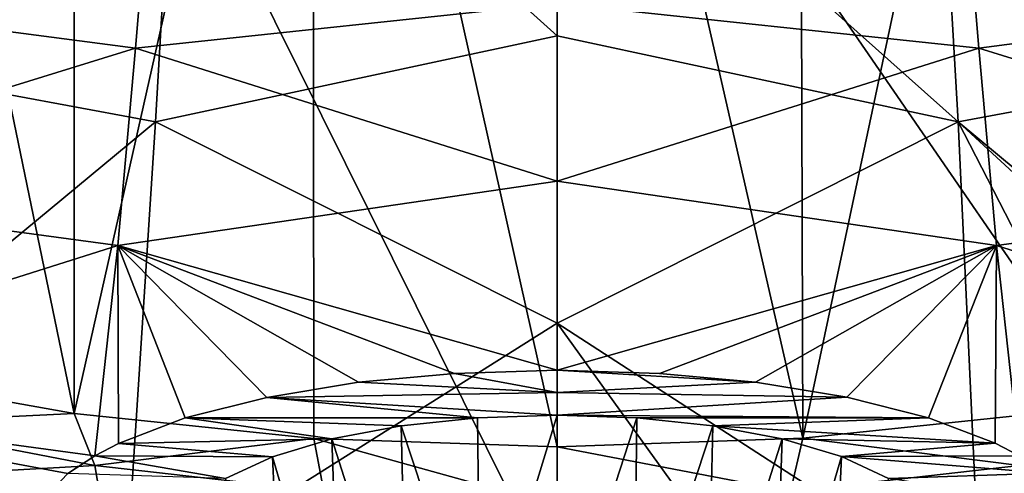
# Model space of a CAD drawing. Header units: metres. Extents: x -106 to 264, y -111 to 81.
# Tile 377 of 549: x 197.88 to 201.76, y 15.35 to 17.15. Entities that reach past the tile are written whole.
import ezdxf

# ---------------------------------------------------------------- set-up
doc = ezdxf.new("R2010")
doc.units = ezdxf.units.M
doc.layers.add('solid_20422013', color=7, linetype='CONTINUOUS')

msp = doc.modelspace()

# ---------------------------------------------------------------- linework, layer by layer
at = {"layer": 'solid_20422013'}
for points in [[(197.186783, 19.985775, 147.124191), (197.179504, 15.752847, 145.728409), (198.094421, 15.589259, 146.026672)], [(198.09256, 19.855846, 147.429535), (197.186783, 19.985775, 147.124191), (198.094421, 15.589259, 146.026672)], [(199.036346, 19.777086, 147.615509), (198.09256, 19.855846, 147.429535), (198.094421, 15.589259, 146.026672)], [(201.894791, 19.854414, 147.432877), (200.955826, 19.77659, 147.616501), (200.969025, 15.492273, 146.205276)], [(201.894791, 19.854414, 147.432877), (200.969025, 15.492273, 146.205276), (201.922302, 15.592272, 146.022583)], [(199.036346, 19.777086, 147.615509), (198.094421, 15.589259, 146.026672), (199.040359, 15.491342, 146.20636)], [(199.036346, 19.777086, 147.615509), (199.040359, 15.491342, 146.20636), (200, 15.457694, 146.265884)], [(200, 19.749134, 147.67749), (199.036346, 19.777086, 147.615509), (200, 15.457694, 146.265884)], [(200.955826, 19.77659, 147.616501), (200, 19.749134, 147.67749), (200.969025, 15.492273, 146.205276)], [(200, 19.749134, 147.67749), (200, 15.457694, 146.265884), (200.969025, 15.492273, 146.205276)], [(198.050308, 18.825361, 229.589203), (196.114334, 18.908306, 229.35881), (197.341156, 14.932157, 236.316895)], [(198.050308, 18.825361, 229.589203), (197.341156, 14.932157, 236.316895), (200, 14.893403, 236.424545)], [(198.050308, 18.825361, 229.589203), (200, 14.893403, 236.424545), (200, 18.797649, 229.666183)], [(202.657104, 14.930746, 236.31926), (201.948624, 18.824211, 229.591354), (200, 18.797649, 229.666183)], [(202.657104, 14.930746, 236.31926), (200, 18.797649, 229.666183), (200, 14.893403, 236.424545)], [(196.883118, 17.026667, 139.554306), (197.069611, 18.608656, 135.243607), (198.512085, 18.423794, 135.424942)], [(202.926193, 18.608103, 135.24382), (203.112366, 17.026291, 139.554031), (201.485748, 18.423576, 135.425232)], [(196.883118, 17.026667, 139.554306), (198.512085, 18.423794, 135.424942), (198.415222, 16.741348, 139.967499)], [(198.415222, 16.741348, 139.967499), (198.512085, 18.423794, 135.424942), (200, 17.081877, 138.985504)], [(198.512085, 18.423794, 135.424942), (200, 18.155315, 136.073486), (200, 17.081877, 138.985504)], [(201.485748, 18.423576, 135.425232), (201.582458, 16.74132, 139.967255), (200, 18.155315, 136.073486)], [(203.112366, 17.026291, 139.554031), (201.582458, 16.74132, 139.967255), (201.485748, 18.423576, 135.425232)], [(201.582458, 16.74132, 139.967255), (200, 17.081877, 138.985504), (200, 18.155315, 136.073486)], [(196.697235, 17.249403, 156.753708), (198.396194, 17.75915, 154.93898), (198.335831, 17.033199, 157.200363)], [(198.335831, 17.033199, 157.200363), (198.396194, 17.75915, 154.93898), (200, 17.209082, 156.593384)], [(201.664337, 17.033104, 157.200653), (200, 17.209082, 156.593384), (201.603973, 17.759064, 154.93927)], [(201.664337, 17.033104, 157.200653), (201.603973, 17.759064, 154.93927), (203.303162, 17.249132, 156.754593)], [(196.697235, 17.249403, 156.753708), (198.335831, 17.033199, 157.200363), (196.561935, 16.4834, 159.024445)], [(201.664337, 17.033104, 157.200653), (203.303162, 17.249132, 156.754593), (203.438461, 16.483139, 159.025253)], [(198.335831, 17.033199, 157.200363), (200, 17.209082, 156.593384), (200, 16.50762, 158.693024)], [(201.664337, 17.033104, 157.200653), (200, 16.50762, 158.693024), (200, 17.209082, 156.593384)], [(198.415222, 16.741348, 139.967499), (200, 17.081877, 138.985504), (200, 15.946752, 141.829239)], [(201.582458, 16.74132, 139.967255), (200, 15.946752, 141.829239), (200, 17.081877, 138.985504)], [(196.561935, 16.4834, 159.024445), (198.335831, 17.033199, 157.200363), (198.266998, 16.254005, 159.49086)], [(196.651047, 15.278473, 143.784393), (196.883118, 17.026667, 139.554306), (198.415222, 16.741348, 139.967499)], [(198.266998, 16.254005, 159.49086), (198.335831, 17.033199, 157.200363), (200, 16.50762, 158.693024)], [(201.733185, 16.253901, 159.491165), (200, 16.50762, 158.693024), (201.664337, 17.033104, 157.200653)], [(203.112366, 17.026291, 139.554031), (203.34407, 15.278096, 143.784149), (201.582458, 16.74132, 139.967255)], [(201.733185, 16.253901, 159.491165), (201.664337, 17.033104, 157.200653), (203.438461, 16.483139, 159.025253)], [(196.651047, 15.278473, 143.784393), (198.415222, 16.741348, 139.967499), (198.29425, 14.870348, 144.430344)], [(198.29425, 14.870348, 144.430344), (198.415222, 16.741348, 139.967499), (200, 15.946752, 141.829239)], [(201.582458, 16.74132, 139.967255), (201.668716, 14.864829, 144.438721), (200, 15.946752, 141.829239)], [(202.466171, 15.021983, 144.192352), (201.668716, 14.864829, 144.438721), (201.582458, 16.74132, 139.967255)], [(203.215775, 15.234417, 143.854523), (202.466171, 15.021983, 144.192352), (201.582458, 16.74132, 139.967255)], [(203.34407, 15.278096, 143.784149), (203.215775, 15.234417, 143.854523), (201.582458, 16.74132, 139.967255)], [(196.561935, 16.4834, 159.024445), (198.266998, 16.254005, 159.49086), (196.404373, 15.664106, 161.327728)], [(198.266998, 16.254005, 159.49086), (200, 16.50762, 158.693024), (200, 15.760592, 160.820145)], [(201.733185, 16.253901, 159.491165), (200, 15.760592, 160.820145), (200, 16.50762, 158.693024)], [(201.733185, 16.253901, 159.491165), (203.438461, 16.483139, 159.025253), (203.596054, 15.663859, 161.328445)], [(196.404373, 15.664106, 161.327728), (198.266998, 16.254005, 159.49086), (198.175934, 15.422569, 161.811005)], [(198.269363, 15.471032, 161.673218), (198.175934, 15.422569, 161.811005), (198.266998, 16.254005, 159.49086)], [(199.595016, 15.748366, 160.857315), (198.266998, 16.254005, 159.49086), (200, 15.760592, 160.820145)], [(198.532135, 15.572327, 161.380951), (198.269363, 15.471032, 161.673218), (198.266998, 16.254005, 159.49086)], [(198.854462, 15.653549, 161.141785), (198.532135, 15.572327, 161.380951), (198.266998, 16.254005, 159.49086)], [(199.216339, 15.713445, 160.962891), (198.854462, 15.653549, 161.141785), (198.266998, 16.254005, 159.49086)], [(199.595016, 15.748366, 160.857315), (199.216339, 15.713445, 160.962891), (198.266998, 16.254005, 159.49086)], [(200.404388, 15.748373, 160.857285), (200, 15.760592, 160.820145), (201.733185, 16.253901, 159.491165)], [(200.782425, 15.713593, 160.962433), (200.404388, 15.748373, 160.857285), (201.733185, 16.253901, 159.491165)], [(201.143417, 15.654042, 161.140335), (200.782425, 15.713593, 160.962433), (201.733185, 16.253901, 159.491165)], [(201.465164, 15.573175, 161.378479), (201.143417, 15.654042, 161.140335), (201.733185, 16.253901, 159.491165)], [(201.728378, 15.472178, 161.669952), (201.465164, 15.573175, 161.378479), (201.733185, 16.253901, 159.491165)], [(201.728378, 15.472178, 161.669952), (201.733185, 16.253901, 159.491165), (201.824341, 15.422541, 161.811096)], [(201.824341, 15.422541, 161.811096), (201.733185, 16.253901, 159.491165), (203.596054, 15.663859, 161.328445)], [(198.29425, 14.870348, 144.430344), (200, 15.946752, 141.829239), (200, 14.737147, 144.636444)], [(200.847443, 14.769706, 144.586182), (200, 14.737147, 144.636444), (200, 15.946752, 141.829239)], [(201.668716, 14.864829, 144.438721), (200.847443, 14.769706, 144.586182), (200, 15.946752, 141.829239)], [(197.307877, 15.5513, 145.703857), (198.094421, 15.589259, 146.026672), (197.179504, 15.752847, 145.728409)], [(200, 15.672306, 161.065109), (199.216339, 15.713445, 160.962891), (199.595016, 15.748366, 160.857315)], [(200, 15.672306, 161.065109), (199.595016, 15.748366, 160.857315), (200, 15.760592, 160.820145)], [(200.782425, 15.713593, 160.962433), (200, 15.760592, 160.820145), (200.404388, 15.748373, 160.857285)], [(200, 15.672306, 161.065109), (200, 15.760592, 160.820145), (200.782425, 15.713593, 160.962433)], [(200, 15.672306, 161.065109), (198.854462, 15.653549, 161.141785), (199.216339, 15.713445, 160.962891)], [(200, 15.672306, 161.065109), (200.782425, 15.713593, 160.962433), (201.143417, 15.654042, 161.140335)], [(198.102005, 14.736534, 163.645691), (196.218933, 14.790946, 163.667725), (196.404373, 15.664106, 161.327728)], [(198.069504, 15.352887, 162.006927), (196.404373, 15.664106, 161.327728), (198.175934, 15.422569, 161.811005)], [(198.040802, 14.787066, 163.516724), (198.102005, 14.736534, 163.645691), (196.404373, 15.664106, 161.327728)], [(197.927475, 14.931723, 163.142654), (198.040802, 14.787066, 163.516724), (196.404373, 15.664106, 161.327728)], [(197.893188, 15.07825, 162.756104), (197.927475, 14.931723, 163.142654), (196.404373, 15.664106, 161.327728)], [(197.943375, 15.220233, 162.373001), (197.893188, 15.07825, 162.756104), (196.404373, 15.664106, 161.327728)], [(198.069504, 15.352887, 162.006927), (197.943375, 15.220233, 162.373001), (196.404373, 15.664106, 161.327728)], [(200, 15.583456, 161.310364), (198.854462, 15.653549, 161.141785), (200, 15.672306, 161.065109)], [(200, 15.583456, 161.310364), (200, 15.672306, 161.065109), (201.143417, 15.654042, 161.140335)], [(199.685532, 15.573147, 161.341843), (198.532135, 15.572327, 161.380951), (198.854462, 15.653549, 161.141785)], [(199.685532, 15.573147, 161.341843), (198.854462, 15.653549, 161.141785), (200, 15.583456, 161.310364)], [(200, 15.583456, 161.310364), (201.143417, 15.654042, 161.140335), (201.465164, 15.573175, 161.378479)], [(198.176208, 15.384219, 145.963028), (198.094421, 15.589259, 146.026672), (197.307877, 15.5513, 145.703857)], [(198.176208, 15.384219, 145.963028), (199.040359, 15.491342, 146.20636), (198.094421, 15.589259, 146.026672)], [(199.697479, 14.591972, 161.025864), (199.685532, 15.573147, 161.341843), (200, 15.583456, 161.310364)], [(199.697479, 14.591972, 161.025864), (200, 15.583456, 161.310364), (200, 14.60396, 160.99588)], [(200.314133, 15.573167, 161.341782), (200, 15.583456, 161.310364), (201.465164, 15.573175, 161.378479)], [(200, 14.60396, 160.99588), (200, 15.583456, 161.310364), (200.314133, 15.573167, 161.341782)], [(201.823944, 15.384746, 145.96315), (201.922302, 15.592272, 146.022583), (200.969025, 15.492273, 146.205276)], [(198.176208, 15.384219, 145.963028), (197.307877, 15.5513, 145.703857), (197.358612, 15.337722, 145.58313)], [(199.11142, 15.489079, 161.583893), (198.269363, 15.471032, 161.673218), (198.532135, 15.572327, 161.380951)], [(199.38501, 15.541018, 161.434311), (198.532135, 15.572327, 161.380951), (199.685532, 15.573147, 161.341843)], [(199.11142, 15.489079, 161.583893), (198.532135, 15.572327, 161.380951), (199.38501, 15.541018, 161.434311)], [(199.4086, 14.556549, 161.114426), (199.11142, 15.489079, 161.583893), (199.38501, 15.541018, 161.434311)], [(199.697479, 14.591972, 161.025864), (199.38501, 15.541018, 161.434311), (199.685532, 15.573147, 161.341843)], [(199.697479, 14.591972, 161.025864), (199.4086, 14.556549, 161.114426), (199.38501, 15.541018, 161.434311)], [(200.302521, 14.591972, 161.025864), (200, 14.60396, 160.99588), (200.314133, 15.573167, 161.341782)], [(200.302521, 14.591972, 161.025864), (200.314133, 15.573167, 161.341782), (200.614456, 15.541097, 161.434082)], [(200.5914, 14.556549, 161.114426), (200.302521, 14.591972, 161.025864), (200.614456, 15.541097, 161.434082)], [(200.614456, 15.541097, 161.434082), (200.314133, 15.573167, 161.341782), (201.465164, 15.573175, 161.378479)], [(200.5914, 14.556549, 161.114426), (200.614456, 15.541097, 161.434082), (200.887848, 15.489256, 161.583389)], [(200.614456, 15.541097, 161.434082), (201.465164, 15.573175, 161.378479), (201.728378, 15.472178, 161.669952)], [(200.887848, 15.489256, 161.583389), (200.614456, 15.541097, 161.434082), (201.728378, 15.472178, 161.669952)], [(198.876892, 15.419168, 161.783722), (198.175934, 15.422569, 161.811005), (198.269363, 15.471032, 161.673218)], [(199.079254, 15.281791, 146.120621), (199.040359, 15.491342, 146.20636), (198.176208, 15.384219, 145.963028)], [(198.876892, 15.419168, 161.783722), (198.269363, 15.471032, 161.673218), (199.11142, 15.489079, 161.583893)], [(199.146332, 14.499287, 161.257584), (198.876892, 15.419168, 161.783722), (199.11142, 15.489079, 161.583893)], [(200, 15.223277, 146.159729), (200, 15.457694, 146.265884), (199.040359, 15.491342, 146.20636)], [(199.079254, 15.281791, 146.120621), (200, 15.223277, 146.159729), (199.040359, 15.491342, 146.20636)], [(199.4086, 14.556549, 161.114426), (199.146332, 14.499287, 161.257584), (199.11142, 15.489079, 161.583893)], [(200.920822, 15.281923, 146.120651), (200.969025, 15.492273, 146.205276), (200, 15.457694, 146.265884)], [(200.853668, 14.499287, 161.257584), (200.5914, 14.556549, 161.114426), (200.887848, 15.489256, 161.583389)], [(200.853668, 14.499287, 161.257584), (200.887848, 15.489256, 161.583389), (201.122452, 15.41941, 161.783035)], [(201.122452, 15.41941, 161.783035), (200.887848, 15.489256, 161.583389), (201.728378, 15.472178, 161.669952)], [(201.823944, 15.384746, 145.96315), (200.969025, 15.492273, 146.205276), (200.920822, 15.281923, 146.120651)], [(201.122452, 15.41941, 161.783035), (201.728378, 15.472178, 161.669952), (201.824341, 15.422541, 161.811096)], [(200.920822, 15.281923, 146.120651), (200, 15.457694, 146.265884), (200, 15.223277, 146.159729)], [(198.692047, 15.333324, 162.023941), (198.069504, 15.352887, 162.006927), (198.175934, 15.422569, 161.811005)], [(198.692047, 15.333324, 162.023941), (198.175934, 15.422569, 161.811005), (198.876892, 15.419168, 161.783722)], [(198.922516, 14.422762, 161.448914), (198.692047, 15.333324, 162.023941), (198.876892, 15.419168, 161.783722)], [(199.146332, 14.499287, 161.257584), (198.922516, 14.422762, 161.448914), (198.876892, 15.419168, 161.783722)], [(201.077484, 14.422762, 161.448914), (200.853668, 14.499287, 161.257584), (201.122452, 15.41941, 161.783035)], [(201.077484, 14.422762, 161.448914), (201.122452, 15.41941, 161.783035), (201.308044, 15.33327, 162.024094)], [(201.122452, 15.41941, 161.783035), (201.824341, 15.422541, 161.811096), (201.929062, 15.353995, 162.00383)], [(201.308044, 15.33327, 162.024094), (201.122452, 15.41941, 161.783035), (201.929062, 15.353995, 162.00383)], [(198.176208, 15.384219, 145.963028), (197.358612, 15.337722, 145.58313), (198.211868, 15.176822, 145.830566)], [(199.079254, 15.281791, 146.120621), (198.176208, 15.384219, 145.963028), (198.211868, 15.176822, 145.830566)], [(201.823944, 15.384746, 145.96315), (200.920822, 15.281923, 146.120651), (201.78772, 15.17715, 145.83075)], [(201.308044, 15.33327, 162.024094), (201.929062, 15.353995, 162.00383), (202.056213, 15.220467, 162.372345)]]:
    msp.add_3dface(points, dxfattribs=at)

doc.saveas('drawing.dxf')
